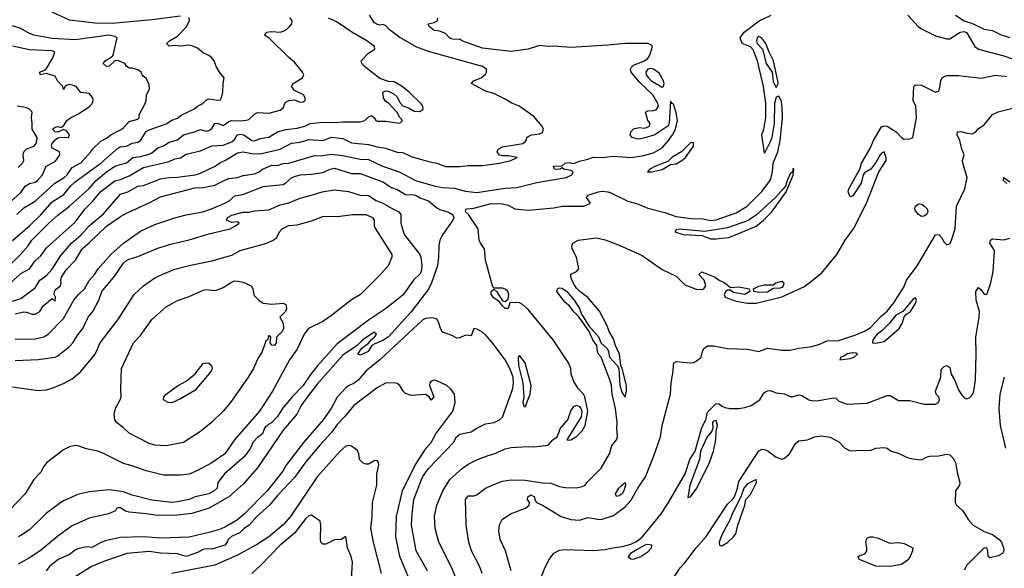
# Model space of a CAD drawing. Header units: metres. Extents: x -46681 to -43747, y -240911 to -237677.
# Tile 892 of 1056: x -44223 to -44050, y -239114 to -239018. Entities that reach past the tile are written whole.
import ezdxf

# ---------------------------------------------------------------- set-up
doc = ezdxf.new("R2010")
doc.units = ezdxf.units.M
doc.layers.add('CONTOUR_INDEX', color=1, linetype='Continuous')
doc.layers.add('CONTOUR_INTER', color=3, linetype='Continuous')

msp = doc.modelspace()

# ---------------------------------------------------------------- linework, layer by layer
at = {"layer": 'CONTOUR_INDEX'}
for points, elevation in [([(-44058.6, -239017), (-44057.08, -239018.02), (-44055.6, -239018.49), (-44053.6, -239019.51), (-44052.1, -239019.69), (-44050.6, -239020.47), (-44049.1, -239020.95)], 125), ([(-44223.33, -239052.02), (-44222.1, -239050.83), (-44220.1, -239049.65), (-44216.63, -239046.52), (-44215.01, -239045.52), (-44214.47, -239045.02), (-44213.6, -239043.75), (-44212.1, -239042.95), (-44210.34, -239041.02), (-44210.06, -239040.52), (-44208.6, -239039.16), (-44207.6, -239038.63), (-44206.84, -239038.02), (-44205.1, -239037.16), (-44204.6, -239036.8), (-44203.6, -239035.7), (-44202.1, -239035.29), (-44201.84, -239035.02), (-44201.85, -239034.52), (-44200.78, -239032.52), (-44200.6, -239032.02), (-44200.59, -239031.02), (-44200.03, -239030.02), (-44200.1, -239029.25), (-44200.6, -239028.08), (-44201.1, -239027.81), (-44201.35, -239027.52), (-44201.51, -239027.02), (-44202.1, -239026.64), (-44203.1, -239026.3), (-44203.6, -239026.34), (-44204.1, -239025.96), (-44204.35, -239025.52), (-44205.6, -239024.98), (-44206.1, -239025.02), (-44207.1, -239025.97), (-44207.6, -239026.04), (-44208.15, -239025.52), (-44207.84, -239025.02), (-44206.6, -239024.27), (-44206.42, -239024.02), (-44205.74, -239021.02), (-44206.1, -239020.77), (-44207.1, -239020.54), (-44213.1, -239021.33), (-44217.1, -239021.13), (-44220.33, -239020.52), (-44221.1, -239020.23), (-44222.6, -239019.36), (-44224.1, -239018.91)], 120), ([(-44223.6, -239069.45), (-44222.1, -239069.1), (-44221.6, -239069.12), (-44220.6, -239069.47), (-44220.1, -239069.48), (-44219.3, -239069.02), (-44218.7, -239068.02), (-44217.1, -239066.72), (-44216.6, -239067.21), (-44216.53, -239066.52), (-44216.77, -239066.02), (-44216.72, -239065.52), (-44216.34, -239065.02), (-44215.63, -239064.52), (-44215.54, -239064.02), (-44215.62, -239063.52), (-44215.45, -239063.02), (-44214.6, -239061.64), (-44213.05, -239060.02), (-44211.83, -239058.02), (-44210.6, -239056.99), (-44207.6, -239054.05), (-44205.1, -239052.34), (-44204.1, -239051.75), (-44200.1, -239049.96), (-44198.1, -239048.92), (-44192.1, -239047.31), (-44190.6, -239047.25), (-44188.6, -239046.87), (-44186.6, -239045.85), (-44186.1, -239045.71), (-44184.6, -239045.49), (-44183.6, -239045.14), (-44181.6, -239044.89), (-44180.81, -239044.52), (-44180.22, -239044.02), (-44178.6, -239043.33), (-44177.6, -239043.38), (-44176.6, -239043.08), (-44175.6, -239043), (-44171.1, -239041.66), (-44170.1, -239041.68), (-44168.1, -239041.4), (-44166.1, -239041.63), (-44163.1, -239042.3), (-44161.6, -239042.36), (-44159.16, -239043.52), (-44156.22, -239044.52), (-44153.38, -239046.02), (-44149.89, -239047.02), (-44148.6, -239047.29), (-44146.6, -239047.38), (-44144.6, -239047.93), (-44142.6, -239048.12), (-44137.6, -239047.4), (-44135.6, -239047.25), (-44132.1, -239046.38), (-44126.95, -239045.52), (-44125.94, -239045.02), (-44125.71, -239044.52), (-44126.1, -239044.31), (-44127.35, -239044.02), (-44127.6, -239043.82), (-44127.97, -239044.02), (-44128.6, -239044.1), (-44128.95, -239044.02), (-44129.13, -239043.52), (-44127.6, -239043.44), (-44127.11, -239043.02), (-44126.6, -239042.89), (-44125.6, -239043.04), (-44124.6, -239042.64), (-44123.1, -239042.32), (-44122.1, -239041.94), (-44120.6, -239042.02), (-44118.6, -239041.79), (-44115.6, -239042.01), (-44113.6, -239041.68), (-44111.6, -239041.17), (-44110.1, -239040.29), (-44108.98, -239039.02), (-44108.26, -239038.02), (-44107.73, -239037.02), (-44107.39, -239035.52), (-44107.6, -239034.16), (-44107.95, -239033.02), (-44108.1, -239032.63), (-44108.35, -239032.52), (-44108.6, -239032.1), (-44108.88, -239036.02), (-44109.1, -239036.52), (-44111.37, -239038.02), (-44112.91, -239038.52), (-44114.1, -239038.76), (-44114.6, -239038.72), (-44115.33, -239038.52), (-44115.69, -239038.02), (-44115.6, -239037.51), (-44115.1, -239036.95), (-44114.1, -239036.75), (-44113.1, -239036.87), (-44112.28, -239036.52), (-44112.2, -239036.02), (-44112.6, -239035.48), (-44113.02, -239034.02), (-44112.6, -239033.79), (-44111.6, -239033.77), (-44111.1, -239033.6), (-44110.7, -239033.02), (-44110.83, -239032.52), (-44111.72, -239031.02), (-44114.1, -239028.73), (-44115.5, -239027.02), (-44115.63, -239026.52), (-44115.4, -239026.02), (-44115.1, -239025.77), (-44113.2, -239025.02), (-44112.6, -239024.61), (-44112.22, -239024.02), (-44111.75, -239022.52), (-44112.1, -239022.17), (-44112.54, -239022.02), (-44113.6, -239021.97), (-44116.6, -239021.97), (-44119.6, -239022.3), (-44126.1, -239022.68), (-44129.1, -239022.47), (-44130.1, -239022.53), (-44131.6, -239022.34), (-44133.6, -239022.98), (-44136.6, -239023.41), (-44141.6, -239022.84), (-44145.25, -239021.52), (-44145.6, -239021.22), (-44146.6, -239021.31), (-44147.1, -239021.18), (-44147.42, -239021.02), (-44148.1, -239020.24), (-44149.1, -239019.86), (-44150.1, -239019.73), (-44150.95, -239019.02), (-44151.16, -239018.52), (-44150.1, -239018.29), (-44149.5, -239018.02), (-44149.45, -239017.52)], 125), ([(-44112.6, -239026.5), (-44112.94, -239027.02), (-44112.88, -239027.52), (-44112.5, -239028.02), (-44111.94, -239028.52), (-44110.1, -239029.67), (-44109.87, -239029.52), (-44109.72, -239029.02), (-44109.83, -239028.52), (-44110.6, -239027.23), (-44111.6, -239026.5), (-44112.1, -239026.36), (-44112.6, -239026.5)], 125), ([(-44105.1, -239039.45), (-44106.6, -239040.97), (-44108.41, -239042.02), (-44109.1, -239042.73), (-44111.24, -239043.52), (-44112.24, -239044.02), (-44112.66, -239044.52), (-44111.9, -239044.52), (-44110.1, -239044.12), (-44108.6, -239043.21), (-44107.6, -239043.1), (-44106.6, -239042.52), (-44105.99, -239042.02), (-44104.58, -239040.02), (-44104.6, -239039.36), (-44105.1, -239039.45)], 125), ([(-44151.28, -239114.52), (-44153.25, -239111.02), (-44154.06, -239106.52), (-44153.96, -239104.52), (-44153.63, -239102.02), (-44152.33, -239098.52), (-44152.1, -239098), (-44151.1, -239096.6), (-44146.7, -239092.02), (-44146.15, -239091.02), (-44145.6, -239090.56), (-44143.6, -239090.15), (-44142.6, -239089.49), (-44141.1, -239088.75), (-44139.54, -239088.52), (-44138.6, -239088.03), (-44138.1, -239087.57), (-44136.29, -239082.52), (-44136.16, -239081.52), (-44136.23, -239080.52), (-44136.81, -239079.02), (-44137.63, -239077.52), (-44139.85, -239074.52), (-44141.1, -239073.11), (-44141.6, -239072.66), (-44142.6, -239072.15), (-44143.1, -239072.03), (-44143.6, -239073.32), (-44144.6, -239073.18), (-44145.6, -239073.64), (-44146.1, -239073.72), (-44147.1, -239073.16), (-44148.6, -239072.66), (-44148.97, -239072.02), (-44149.26, -239071.02), (-44149.6, -239070.39), (-44150.1, -239070.17), (-44150.6, -239070.15), (-44151.6, -239070.25), (-44152.1, -239070.49), (-44159.6, -239077.51), (-44162.09, -239079.52), (-44163.34, -239081.02), (-44164.1, -239081.62), (-44165.1, -239082.06), (-44165.6, -239082.42), (-44167.1, -239084.08), (-44168.17, -239086.02), (-44169.58, -239088.02), (-44173.01, -239092.02), (-44176.05, -239096.02), (-44176.63, -239097.02), (-44179.39, -239100.52), (-44183.34, -239104.52), (-44184.6, -239105.57), (-44186.6, -239106.73), (-44187.6, -239107.21), (-44189.6, -239107.83), (-44193.1, -239108.61), (-44198.1, -239108.79), (-44201.1, -239108.54), (-44205.1, -239108.7), (-44207.6, -239109.19), (-44208.6, -239109.56), (-44210.1, -239110.46), (-44211.1, -239110.34), (-44212.6, -239110.66), (-44213.1, -239110.88), (-44214.1, -239111.66), (-44216.04, -239112.52), (-44217.6, -239113.76), (-44218.17, -239114.52)], 125), ([(-44135.1, -239076.73), (-44135.32, -239077.02), (-44135.27, -239078.52), (-44134.53, -239081.52), (-44134.38, -239084.02), (-44134.55, -239085.02), (-44134.44, -239085.52), (-44134.1, -239085.76), (-44133.25, -239083.52), (-44133.09, -239082.02), (-44134.1, -239078.06), (-44135.1, -239076.73)], 125), ([(-44190.17, -239078.02), (-44189.6, -239078.09), (-44189.14, -239078.52), (-44189.07, -239079.02), (-44189.23, -239079.52), (-44192.1, -239082.88), (-44194.6, -239084.38), (-44196.1, -239085.05), (-44196.75, -239085.02), (-44197.59, -239084.52), (-44197.5, -239084.02), (-44197.14, -239083.52), (-44195.1, -239082.05), (-44193.6, -239081.26), (-44192.1, -239080), (-44190.6, -239078.17), (-44190.17, -239078.02)], 130), ([(-44049.75, -239093.02), (-44050.73, -239089.02), (-44050.92, -239086.02), (-44050.79, -239083.52), (-44050, -239080.52)], 130), ([(-44108.1, -239115.76), (-44106.92, -239114.02), (-44106.1, -239113.11), (-44104.1, -239110.47), (-44102.33, -239108.52), (-44098.6, -239102.84), (-44097.72, -239102.02), (-44097.38, -239101.52), (-44096.85, -239100.02), (-44096.6, -239098.85), (-44093.1, -239093.46), (-44092.6, -239093.19), (-44092.1, -239093.23), (-44091.49, -239093.52), (-44090.1, -239094.6), (-44089.1, -239094.92), (-44088.6, -239094.79), (-44087.73, -239094.02), (-44086.6, -239092.13), (-44086.1, -239091.73), (-44084.6, -239091.53), (-44083.36, -239091.02)], 130), ([(-44083.36, -239091.02), (-44082.1, -239090.83), (-44080.6, -239091.09), (-44079.1, -239091.88), (-44078.1, -239092.95), (-44077.1, -239093.46), (-44075.1, -239093.33), (-44073.6, -239093.41), (-44072.6, -239092.99), (-44071.1, -239092.87), (-44070.6, -239093.01), (-44069.9, -239093.52), (-44068.6, -239093.87), (-44067.1, -239094.64), (-44066.1, -239094.9), (-44064.6, -239095.03), (-44063.6, -239094.51), (-44063.1, -239094.42), (-44061.6, -239094.33), (-44060.1, -239094.06), (-44059.6, -239094.18), (-44059.1, -239094.68), (-44058.63, -239095.52), (-44058.28, -239097.52), (-44057.85, -239099.02), (-44057.89, -239099.52), (-44058.62, -239100.52), (-44058.64, -239102.52), (-44058.41, -239103.02), (-44057.32, -239104.02), (-44056.38, -239105.52), (-44055.49, -239106.52), (-44053.6, -239107.64), (-44052.1, -239108.18), (-44050.95, -239109.02), (-44050.52, -239109.52), (-44050.17, -239110.52), (-44050.14, -239111.02), (-44050.36, -239111.52), (-44051.1, -239111.9), (-44052.6, -239112.26), (-44052.9, -239112.02), (-44052.95, -239111.02), (-44053.1, -239110.58), (-44053.6, -239110.47), (-44056.6, -239113.56), (-44057.1, -239114.42)], 130), ([(-44093.6, -239098.49), (-44095.1, -239099.28), (-44095.76, -239100.02), (-44096.27, -239101.52), (-44097.82, -239104.52), (-44098.13, -239105.52), (-44099.6, -239108.19), (-44100.1, -239109.52), (-44099.99, -239110.02), (-44099.6, -239110.12), (-44098.6, -239109.54), (-44097.6, -239108.64), (-44097.15, -239108.02), (-44096.82, -239106.52), (-44095.58, -239103.02), (-44095.39, -239102.02), (-44094.6, -239101.11), (-44094.1, -239100.19), (-44093.53, -239099.02), (-44093.6, -239098.49)], 130)]:
    msp.add_lwpolyline(points, dxfattribs=dict(at, elevation=elevation))
at = {"layer": 'CONTOUR_INTER'}
for points, elevation in [([(-44224.1, -239067.22), (-44222.6, -239066.74), (-44220.1, -239064.86), (-44219.3, -239063.52), (-44218.1, -239062.69), (-44217.1, -239061.62), (-44215.6, -239059.21), (-44213.75, -239057.02), (-44212.1, -239055.64), (-44210.6, -239054.02), (-44208.1, -239051.91), (-44205.1, -239048.44), (-44203.82, -239048.02), (-44202.1, -239047.04), (-44201.1, -239046.9), (-44198.1, -239045.74), (-44196.6, -239045.52), (-44195.1, -239045.47), (-44192.03, -239045.02), (-44191.1, -239044.75), (-44188.49, -239043.52), (-44187.6, -239042.86), (-44186.6, -239042.44), (-44184.6, -239041.18), (-44183.6, -239041.02), (-44182.1, -239041.29), (-44180.6, -239041.36), (-44177.1, -239040.52), (-44175.1, -239039.48), (-44173.6, -239039.31), (-44172.1, -239038.85), (-44169.6, -239039.03), (-44168.1, -239038.43), (-44166.1, -239038.67), (-44164.6, -239039.41), (-44161.6, -239039.72), (-44160.1, -239040.12), (-44158.6, -239040.35), (-44156.6, -239041.07), (-44155.6, -239041.13), (-44154.1, -239041.83), (-44151.1, -239042.72), (-44149.6, -239043.01), (-44148.1, -239043.58), (-44145.6, -239043.61), (-44144.1, -239043.41), (-44141.6, -239043.39), (-44138.61, -239043.02), (-44136.64, -239042.52), (-44135.53, -239042.02), (-44137.1, -239041.69), (-44138.1, -239041.73), (-44138.6, -239041.59), (-44139.01, -239041.02), (-44138.83, -239040.52), (-44138.1, -239040.11), (-44134.55, -239039.52), (-44134.1, -239039.27), (-44133.92, -239039.02), (-44133.84, -239038.52), (-44133.6, -239038.31), (-44132.99, -239038.02), (-44131.6, -239037.83), (-44131.1, -239037.6), (-44130.93, -239037.02), (-44131.16, -239036.52), (-44132.6, -239034.83), (-44135.18, -239033.02), (-44136.6, -239032.4), (-44137.6, -239031.76), (-44139.6, -239030.76), (-44141.1, -239030.38), (-44143.53, -239029.02), (-44143.17, -239028.52), (-44141.86, -239028.02), (-44141.1, -239027.37), (-44140.88, -239027.02), (-44140.89, -239026.52), (-44141.63, -239026.02), (-44151.1, -239023.41), (-44153.1, -239022.65), (-44156.1, -239020.94), (-44157.97, -239019.52), (-44158.6, -239018.86), (-44159.1, -239018.64), (-44159.6, -239018.76), (-44160.1, -239018.65), (-44160.6, -239018.29), (-44161.45, -239017.02)], 124), ([(-44194.6, -239017.18), (-44199.6, -239017.85), (-44206.6, -239018.47), (-44209.6, -239018.41), (-44214.1, -239017.91), (-44217.1, -239016.48)], 121), ([(-44146, -239116.52), (-44146.98, -239114.02), (-44149.29, -239109.52), (-44149.92, -239107.02), (-44150.01, -239105.02), (-44149.59, -239103.02), (-44148.59, -239100.52), (-44147.33, -239098.52), (-44145.14, -239096.52), (-44144.1, -239095.83), (-44142.6, -239095.04), (-44140.6, -239094.29), (-44139.53, -239094.02), (-44137.6, -239093.14), (-44136.6, -239092.92), (-44133.6, -239092.71), (-44132.6, -239092.78), (-44130.1, -239092.49), (-44129.29, -239091.52), (-44128.51, -239091.02), (-44127.9, -239089.52), (-44126.63, -239088.02), (-44126.1, -239086.47), (-44125.6, -239085.72), (-44125.1, -239085.44), (-44124.6, -239085.69), (-44124.34, -239086.02), (-44124.19, -239086.52), (-44124.27, -239087.52), (-44126.81, -239091.52), (-44126.6, -239091.62), (-44126.1, -239091.56), (-44125.1, -239090.96), (-44124.1, -239089.95), (-44123.59, -239089.02), (-44123.1, -239086.52), (-44123.67, -239084.02), (-44123.89, -239083.52), (-44124.84, -239082.52), (-44125.6, -239081.29), (-44126.07, -239080.02), (-44126.1, -239079.02), (-44126.5, -239078.02), (-44129.19, -239074.02), (-44133.6, -239068.7), (-44134.6, -239067.79), (-44135.1, -239067.52), (-44135.6, -239067.44), (-44136.81, -239067.52), (-44137.1, -239068.5), (-44137.6, -239068.51), (-44138.1, -239068.04), (-44138.6, -239067.31), (-44139.6, -239066.65), (-44140.1, -239066.02), (-44140.07, -239065.52), (-44139.6, -239065.11), (-44139.1, -239065.58), (-44138.1, -239067.13), (-44137.6, -239067.27), (-44137.1, -239066.88), (-44136.99, -239066.02), (-44137.16, -239065.52), (-44137.6, -239065.12), (-44138.1, -239064.91), (-44139.6, -239064.96), (-44139.88, -239064.52), (-44141.1, -239060), (-44141.24, -239058.02), (-44141.97, -239057.02), (-44142.18, -239056.52), (-44142.38, -239054.52), (-44144.08, -239052.02), (-44144.59, -239051.52), (-44144.45, -239051.02), (-44143.1, -239050.89), (-44140.1, -239050.05), (-44138.1, -239050.12), (-44137.1, -239050.39), (-44135.91, -239051.02), (-44133.6, -239051.25), (-44129.1, -239050.81), (-44127.6, -239050.54), (-44123.82, -239050.52), (-44122.68, -239050.02), (-44123.37, -239049.02), (-44123.1, -239048.62), (-44121.25, -239048.02), (-44120.6, -239047.93), (-44119.6, -239048.01), (-44119.1, -239048.19), (-44116.1, -239049.66), (-44114.6, -239050.06), (-44112.6, -239050.87), (-44109.6, -239051.67), (-44107.6, -239052.38), (-44104.6, -239052.78), (-44103.1, -239052.71), (-44101.6, -239053.07), (-44100.6, -239052.93), (-44097.1, -239051.73), (-44095.15, -239050.52), (-44092.6, -239047.94), (-44091.14, -239046.02), (-44090.95, -239045.52), (-44090.72, -239044.52), (-44090.61, -239043.02), (-44089.78, -239041.02), (-44089.39, -239039.02), (-44088.96, -239035.02), (-44089.02, -239033.02), (-44089.17, -239032.02), (-44089.6, -239031.26), (-44090.1, -239031.4), (-44090.39, -239032.52), (-44090.42, -239036.02), (-44090.85, -239038.52), (-44091.1, -239039.25), (-44092.1, -239041.25), (-44092.61, -239038.02), (-44092.22, -239037.02), (-44091.89, -239035.02), (-44091.86, -239032.52), (-44092.32, -239029.52), (-44093.33, -239025.02), (-44094.1, -239023.08), (-44094.6, -239022.58), (-44096.05, -239022.02), (-44096.42, -239021.02), (-44095.68, -239020.02), (-44093.08, -239018.02), (-44090.96, -239017.02)], 126), ([(-44066.98, -239017.02), (-44065.14, -239019.02), (-44064.6, -239019.44), (-44062.1, -239020.68), (-44060.1, -239021.18), (-44059.6, -239021.17), (-44057.77, -239020.02), (-44057.1, -239019.9), (-44056.6, -239020.15), (-44055.24, -239022.52), (-44054.6, -239023), (-44050.1, -239024.18), (-44047.1, -239025.24)], 126), ([(-44224.6, -239064.17), (-44222.6, -239062.37), (-44221.1, -239061.52), (-44220.1, -239060.14), (-44219.1, -239059.24), (-44218.1, -239057.83), (-44213.1, -239053.34), (-44211.32, -239051.02), (-44210.1, -239049.79), (-44208.6, -239047.95), (-44206.1, -239046.12), (-44205.1, -239045.87), (-44203.6, -239045.19), (-44201.1, -239043.76), (-44196.6, -239042.7), (-44195.6, -239042.25), (-44194.6, -239042.06), (-44193.6, -239041.39), (-44191.1, -239040.86), (-44189.1, -239039.97), (-44187.1, -239039.84), (-44185.6, -239039.26), (-44185.1, -239038.86), (-44184.62, -239038.02), (-44184.1, -239037.88), (-44183.48, -239038.02), (-44182.1, -239039.02), (-44181.6, -239039.05), (-44180.6, -239038.69), (-44179.1, -239038.42), (-44177.6, -239037.49), (-44176.1, -239037.07), (-44174.1, -239036.88), (-44172.79, -239036.52), (-44171.82, -239036.02), (-44169.6, -239035.79), (-44167.6, -239035.88), (-44166.1, -239035.73), (-44163.1, -239035.77), (-44162.23, -239035.52), (-44161.6, -239034.86), (-44161.1, -239034.62), (-44160.6, -239035.02), (-44160.33, -239035.52), (-44160.1, -239035.61), (-44158.6, -239035.61), (-44156.1, -239035.99), (-44155.62, -239035.52), (-44156.1, -239035), (-44156.6, -239034.1), (-44158.07, -239032.52), (-44158.6, -239032.14), (-44158.98, -239031.52), (-44159.09, -239030.52), (-44158.6, -239030.31), (-44158.1, -239030.34), (-44157.1, -239030.91), (-44156.6, -239031.38), (-44156.1, -239032.34), (-44155.6, -239032.91), (-44154.6, -239033.26), (-44153.6, -239033.88), (-44152.6, -239033.94), (-44151.99, -239033.52), (-44152.07, -239033.02), (-44152.44, -239032.52), (-44154.45, -239030.52), (-44155.68, -239029.52), (-44157.1, -239028.72), (-44158.1, -239028.64), (-44159.6, -239028.12), (-44162.34, -239026.02), (-44162.8, -239025.52), (-44162.88, -239025.02), (-44161.6, -239023.7), (-44160.48, -239023.02), (-44160.58, -239022.52), (-44161.88, -239021.52), (-44164.54, -239020.02), (-44167.1, -239018.27), (-44168.6, -239017.53)], 123), ([(-44224.22, -239060.52), (-44222.67, -239059.02), (-44221.35, -239057.52), (-44220.69, -239056.52), (-44217.7, -239053.52), (-44216.1, -239052.1), (-44214.1, -239050.56), (-44210.69, -239047.52), (-44209.42, -239046.02), (-44207.57, -239044.52), (-44206.1, -239043.51), (-44204.1, -239042.92), (-44202.94, -239042.02), (-44201.6, -239041.84), (-44200.1, -239041.42), (-44199.6, -239041.18), (-44198.6, -239040.3), (-44197.6, -239039.97), (-44196.6, -239039.31), (-44195.1, -239038.9), (-44194.1, -239038.05), (-44192.15, -239037.52), (-44191.1, -239037.07), (-44190.1, -239037.4), (-44189.6, -239037.27), (-44189.1, -239036.94), (-44188.6, -239036.01), (-44188.1, -239035.95), (-44187.1, -239036.36), (-44186.1, -239035.68), (-44185.6, -239035.5), (-44184.1, -239035.56), (-44183.1, -239035.47), (-44182.6, -239035.31), (-44181.6, -239034.37), (-44181.1, -239034.08), (-44179.1, -239034.23), (-44177.1, -239033.68), (-44176.6, -239033.3), (-44176.31, -239032.52), (-44176.1, -239032.27), (-44175.6, -239031.97), (-44174.6, -239031.9), (-44173.6, -239032.29), (-44173.1, -239032.23), (-44172.74, -239032.02), (-44172.75, -239031.52), (-44173.03, -239031.02), (-44174.6, -239030.23), (-44175.11, -239029.52), (-44174.82, -239029.02), (-44173.19, -239028.02), (-44172.96, -239027.52), (-44173.18, -239027.02), (-44174.6, -239025.26), (-44175.6, -239024.46), (-44179.1, -239021), (-44179.86, -239020.52), (-44179.46, -239020.02), (-44179.1, -239019.94), (-44178.6, -239019.87), (-44177.1, -239020.02), (-44176.6, -239019.84), (-44175.99, -239019.52), (-44175.45, -239019.02), (-44175.09, -239018.52), (-44175.01, -239018.02), (-44175.35, -239017.52)], 122), ([(-44224.1, -239056.55), (-44221.1, -239053.98), (-44219.1, -239052.07), (-44217.1, -239049.78), (-44215.06, -239048.52), (-44213.88, -239047.02), (-44213.1, -239046.25), (-44208.55, -239043.02), (-44205.6, -239040.36), (-44205.1, -239040.13), (-44204.1, -239040.01), (-44203.1, -239039.49), (-44202.1, -239039.31), (-44201.59, -239039.02), (-44200.6, -239037.43), (-44200.1, -239037.15), (-44197.1, -239036.11), (-44196.1, -239035.45), (-44195.1, -239035.09), (-44194.38, -239034.52), (-44192.27, -239033.52), (-44191.64, -239033.02), (-44190.67, -239032.52), (-44190.1, -239031.95), (-44189.6, -239031.73), (-44188.1, -239031.92), (-44187.6, -239031.86), (-44187.4, -239031.52), (-44187.16, -239030.52), (-44187.13, -239029.02), (-44186.93, -239028.02), (-44187.78, -239027.02), (-44188.34, -239026.02), (-44188.71, -239025.02), (-44189.11, -239024.52), (-44189.6, -239024.08), (-44190.6, -239023.66), (-44191.6, -239022.83), (-44192.6, -239022.39), (-44193.1, -239022.31), (-44194.6, -239022.46), (-44195.6, -239022.32), (-44196.6, -239022.48), (-44197.04, -239022.02), (-44196.55, -239021.52), (-44195.1, -239020.73), (-44193.6, -239019.12), (-44193.02, -239018.02), (-44193.08, -239017.52)], 121), ([(-44093.1, -239020.77), (-44093.39, -239021.02), (-44093.52, -239021.52), (-44093.41, -239022.02), (-44092.5, -239023.02), (-44091.81, -239025.52), (-44090.76, -239027.02), (-44090.6, -239028.64), (-44090.1, -239029.71), (-44089.75, -239029.02), (-44089.79, -239028.52), (-44090.55, -239025.02), (-44091.3, -239023.52), (-44091.87, -239022.02), (-44092.6, -239021.06), (-44093.1, -239020.77)], 126), ([(-44225.1, -239050.36), (-44222.6, -239048.15), (-44221.84, -239047.02), (-44221.1, -239046.57), (-44220.1, -239046.35), (-44219.67, -239046.02), (-44218.81, -239045.02), (-44218.19, -239043.52), (-44216.6, -239042.72), (-44216.04, -239042.02), (-44215.79, -239041.52), (-44215.85, -239041.02), (-44217.1, -239040.35), (-44217.25, -239040.02), (-44217.13, -239039.52), (-44216.6, -239038.88), (-44216.1, -239038.57), (-44215.6, -239038.43), (-44214.25, -239038.52), (-44214.1, -239038.02), (-44214.6, -239037.35), (-44215.1, -239037.1), (-44216.1, -239037.56), (-44216.6, -239037.48), (-44217.06, -239037.02), (-44216.6, -239036.69), (-44216.1, -239036.58), (-44215.6, -239036.72), (-44215.1, -239036.52), (-44214.52, -239035.52), (-44213.92, -239035.02), (-44212.6, -239034.38), (-44210.6, -239033.13), (-44210.1, -239032.52), (-44209.94, -239032.02), (-44209.98, -239031.52), (-44210.6, -239030.77), (-44212.1, -239030.61), (-44212.91, -239029.52), (-44213.6, -239029.28), (-44214.1, -239029.22), (-44214.6, -239029.38), (-44214.85, -239029.52), (-44215.1, -239030.06), (-44215.27, -239029.52), (-44216.19, -239028.52), (-44216.6, -239027.75), (-44218.1, -239027.24), (-44219.15, -239027.52), (-44219.33, -239027.02), (-44218.6, -239026.76), (-44218.1, -239026.36), (-44217.01, -239024.52), (-44216.66, -239023.52), (-44217.1, -239023.27), (-44221.1, -239023.08), (-44224.1, -239022.46)], 119), ([(-44141.66, -239115.02), (-44142.1, -239113.84), (-44143.52, -239111.02), (-44144.03, -239109.52), (-44144.47, -239106.52), (-44144.58, -239102.02), (-44144.1, -239101.39), (-44143.1, -239101.36), (-44142.6, -239101.17), (-44141.1, -239100.05), (-44139.6, -239099.36), (-44138.1, -239098.79), (-44136.6, -239098.54), (-44134.1, -239098.64), (-44131.1, -239099.09), (-44129.6, -239099.13), (-44128.1, -239099.74), (-44127.1, -239099.91), (-44125.1, -239099.97), (-44124.1, -239099.74), (-44123.61, -239099.52), (-44123.31, -239099.02), (-44120.81, -239096.52), (-44119.32, -239094.02), (-44118.9, -239092.52), (-44118.08, -239091.52), (-44117.93, -239091.02), (-44118.04, -239089.52), (-44117.96, -239088.52), (-44118.25, -239086.02), (-44118.88, -239083.52), (-44118.99, -239082.02), (-44119.26, -239081.02), (-44120.8, -239077.02), (-44121.23, -239076.52), (-44121.43, -239076.02), (-44121.54, -239075.02), (-44122.26, -239074.02), (-44122.86, -239072.52), (-44124.63, -239070.02), (-44125.6, -239069.11), (-44126.34, -239068.02), (-44127.1, -239067.43), (-44128.58, -239065.52), (-44128.43, -239065.02), (-44128.1, -239064.9), (-44127.6, -239064.95), (-44126.82, -239065.52), (-44125.51, -239067.02), (-44124.57, -239068.52), (-44124.21, -239069.52), (-44122.96, -239071.52), (-44121.2, -239073.52), (-44120.82, -239074.52), (-44119.74, -239075.52), (-44119.5, -239076.02), (-44119.31, -239077.02), (-44117.97, -239078.52), (-44117.71, -239079.02), (-44117.48, -239082.02), (-44117.1, -239083.28), (-44116.6, -239084.06), (-44116.34, -239083.02), (-44116.36, -239082.02), (-44117.1, -239079.04), (-44117.34, -239078.52), (-44117.59, -239076.52), (-44118.28, -239075.02), (-44118.6, -239073.82), (-44119.4, -239072.52), (-44119.73, -239071.52), (-44121.1, -239068.94), (-44123.1, -239066.56), (-44124.53, -239065.52), (-44125.1, -239064.91), (-44125.7, -239064.02), (-44126.13, -239063.02), (-44126.1, -239062.48), (-44125.09, -239062.02), (-44124.73, -239061.52), (-44125.13, -239059.52), (-44125.86, -239058.02), (-44125.94, -239057.52), (-44125.75, -239057.02), (-44124.84, -239056.52), (-44121.6, -239056.11), (-44120.1, -239056.47), (-44117.6, -239057.37), (-44113.6, -239059.22), (-44110.1, -239061.63), (-44107.6, -239062.81), (-44106.1, -239064.34), (-44104.1, -239065.09), (-44103.1, -239065.14), (-44102.78, -239065.02), (-44102.43, -239064.52), (-44102.73, -239063.52), (-44103.62, -239062.52), (-44103.1, -239062.08), (-44100.8, -239063.02), (-44100.1, -239063.51), (-44099.1, -239063.97), (-44098.1, -239064.81), (-44096.6, -239064.68), (-44094.8, -239065.02), (-44094.68, -239065.52), (-44095.6, -239066.02), (-44097.6, -239065.68), (-44098.1, -239065.27), (-44098.6, -239065.28), (-44098.9, -239065.52), (-44099.21, -239066.02), (-44099.01, -239066.52), (-44097.1, -239067.24), (-44095.1, -239067.55), (-44093.6, -239067.54), (-44089.1, -239066.47), (-44085.1, -239064.63), (-44082.1, -239062.27), (-44079.44, -239059.02), (-44077.95, -239056.52), (-44076.52, -239054.52), (-44074.2, -239050.02), (-44072.04, -239044.52), (-44070.8, -239042.52), (-44070.77, -239042.02), (-44071.1, -239041.02), (-44071.6, -239041.24), (-44071.85, -239041.52), (-44072.6, -239042.86), (-44073.46, -239044.02), (-44074.6, -239044.68), (-44074.79, -239045.02), (-44075.16, -239046.52), (-44076.6, -239048.72), (-44077.1, -239048.88), (-44077.42, -239048.02), (-44077.31, -239047.52), (-44075.39, -239044.02), (-44075.08, -239043.02), (-44073.6, -239040.45), (-44073.02, -239039.02), (-44071.6, -239036.61), (-44071.1, -239036.42), (-44070.6, -239036.53), (-44069, -239037.52), (-44068.1, -239038.49), (-44067.6, -239038.77), (-44066.6, -239038.74), (-44066.1, -239038.49), (-44065.45, -239035.02), (-44065.57, -239033.02), (-44066.02, -239032.02), (-44065.94, -239029.52), (-44065.6, -239029.27), (-44064.6, -239029.32), (-44062.1, -239030.55), (-44061.6, -239030.35), (-44061.42, -239030.02), (-44061.2, -239028.52), (-44060.97, -239028.02), (-44060.6, -239027.76), (-44060.1, -239027.64), (-44058.1, -239027.62), (-44054.1, -239028.09), (-44051.6, -239027.56), (-44049.6, -239027.76)], 127), ([(-44223.1, -239043.76), (-44222.3, -239043.02), (-44222.07, -239042.52), (-44222.19, -239041.52), (-44222.08, -239041.02), (-44221.6, -239040.49), (-44220.25, -239040.02), (-44219.9, -239039.52), (-44219.78, -239039.02), (-44219.74, -239038.52), (-44220.64, -239037.02), (-44220.6, -239036.02), (-44220.72, -239035.02), (-44220.6, -239034.02), (-44221.1, -239033.51), (-44221.6, -239033.31), (-44222.1, -239033.14), (-44223.25, -239033.02)], 118), ([(-44136.6, -239114.52), (-44137.59, -239111.02), (-44138.5, -239109.02), (-44138.76, -239107.52), (-44138.6, -239106.46), (-44138.16, -239105.52), (-44136.68, -239104.52), (-44134.04, -239103.52), (-44133.43, -239103.02), (-44133.35, -239102.52), (-44133.7, -239102.02), (-44133.65, -239101.52), (-44133.1, -239101.21), (-44132.51, -239101.52), (-44132.45, -239102.02), (-44132.15, -239102.52), (-44131.1, -239103.03), (-44127.82, -239105.02), (-44126.1, -239105.55), (-44124.6, -239105.66), (-44123.1, -239105.19), (-44121.1, -239105.54), (-44120.6, -239105.46), (-44118.6, -239104.81), (-44116.6, -239103.31), (-44115.6, -239102.18), (-44114.37, -239100.02), (-44113, -239098.02), (-44111.6, -239094.5), (-44110.38, -239091.02), (-44110.1, -239089.02), (-44108.64, -239083.52), (-44108.52, -239081.52), (-44108.13, -239079.52), (-44108.1, -239078.36), (-44108.02, -239078.02), (-44107.6, -239077.79), (-44105.1, -239078.02), (-44104.6, -239077.96), (-44104.1, -239077.72), (-44103.24, -239077.02), (-44103.02, -239076.02), (-44102.76, -239075.52), (-44102.1, -239075.06), (-44101.1, -239075.04), (-44098.6, -239075.54), (-44095.1, -239075.65), (-44093.1, -239076.04), (-44091.6, -239075.47), (-44089.1, -239075.82), (-44087.6, -239075.8), (-44086.1, -239075.45), (-44084.1, -239075.23), (-44082.6, -239074.82), (-44081.1, -239074.2), (-44079.1, -239074.12), (-44076.1, -239073.12), (-44074.6, -239072.5), (-44073.6, -239071.89), (-44071.6, -239069.79), (-44070.6, -239068.98), (-44069.4, -239067.52), (-44067.6, -239064.64), (-44067.23, -239063.52), (-44065.33, -239061.02), (-44062.1, -239055.55), (-44061.52, -239055.52), (-44061.05, -239056.02), (-44060.6, -239056.88), (-44060.1, -239057.34), (-44059.6, -239057.18), (-44059.29, -239056.52), (-44058.69, -239054.52), (-44058.43, -239050.52), (-44056.95, -239047.52), (-44056.58, -239045.52), (-44057.33, -239043.02), (-44057.39, -239042.52), (-44057.09, -239041.52), (-44057.48, -239040.52), (-44057.84, -239039.02), (-44058.33, -239038.02), (-44058.28, -239037.52), (-44057.6, -239037.45), (-44056.6, -239037.75), (-44055.6, -239037.82), (-44055.1, -239037.55), (-44054.6, -239036.91), (-44053.6, -239036.28), (-44052.1, -239034.44), (-44051.1, -239033.96), (-44048.1, -239033.24)], 128), ([(-44223.6, -239073.88), (-44220.1, -239073.82), (-44218.6, -239073.47), (-44217.8, -239073.02), (-44215.1, -239070.26), (-44213.32, -239067.02), (-44212.51, -239066.02), (-44211.47, -239065.02), (-44210.6, -239063.56), (-44209.66, -239062.52), (-44209.03, -239061.52), (-44206.83, -239059.02), (-44204.6, -239057.01), (-44201.6, -239054.91), (-44199.1, -239053.73), (-44195.6, -239052.6), (-44193.6, -239052.07), (-44190.66, -239051.52), (-44189.18, -239051.02), (-44186.82, -239050.02), (-44185.95, -239049.52), (-44185.1, -239048.74), (-44183.67, -239048.52), (-44180.1, -239047.1), (-44176.6, -239046.74), (-44176.1, -239046.46), (-44175.1, -239045.57), (-44174.6, -239045.31), (-44173.6, -239045.07), (-44171.6, -239044.95), (-44169.6, -239044.61), (-44168.33, -239044.02)], 126), ([(-44168.33, -239044.02), (-44167.6, -239043.89), (-44164.6, -239044.8), (-44163.1, -239044.82), (-44159.1, -239046.25), (-44157.6, -239047.24), (-44156.6, -239047.6), (-44155.1, -239048.51), (-44153.6, -239048.54), (-44153.1, -239048.74), (-44152.6, -239049.07), (-44151.1, -239049.62), (-44149.6, -239050.84), (-44149.1, -239051.11), (-44147.6, -239051.59), (-44146.87, -239052.02), (-44146.66, -239052.52), (-44146.79, -239053.02), (-44148.6, -239055.56), (-44149.1, -239056.52), (-44149.29, -239057.52), (-44149.3, -239059.52), (-44149.5, -239061.02), (-44150.53, -239064.02), (-44151.1, -239065.13), (-44154.1, -239069.07), (-44158.1, -239073.5), (-44159.1, -239074.13), (-44160.6, -239074.73), (-44161, -239075.02), (-44161.69, -239076.02), (-44163.1, -239076.66), (-44163.49, -239076.52), (-44162.85, -239075.52), (-44161.6, -239074.61), (-44161.1, -239073.91), (-44160.56, -239073.52), (-44160.23, -239073.02), (-44160.6, -239072.68), (-44162.58, -239074.02), (-44163.6, -239074.97), (-44166.1, -239076.7), (-44170.6, -239081.75), (-44172.75, -239084.52), (-44173.42, -239085.52), (-44174.17, -239087.02), (-44176.6, -239089.84), (-44181.1, -239096.43), (-44183.6, -239099.31), (-44186.1, -239101.57), (-44189.58, -239103.52), (-44192.6, -239104.48), (-44195.1, -239104.76), (-44198.6, -239104.82), (-44200.6, -239104.51), (-44203.6, -239104.25), (-44204.34, -239104.02), (-44205.1, -239103.46), (-44205.6, -239103.46), (-44205.79, -239103.52), (-44206, -239104.02), (-44207.26, -239104.52), (-44210.6, -239105.27), (-44213.6, -239106.63), (-44216.1, -239108.45), (-44219.2, -239111.02), (-44221.1, -239112.27), (-44223.1, -239113.34)], 126), ([(-44087.1, -239043.89), (-44087.21, -239044.52), (-44087.6, -239044.87), (-44088.1, -239045.87), (-44088.43, -239047.02), (-44088.87, -239047.52), (-44090.19, -239049.02), (-44093.6, -239052.1), (-44095.1, -239053.09), (-44098.6, -239054.34), (-44102.6, -239054.98), (-44107.1, -239054.56), (-44107.6, -239054.67), (-44107.85, -239055.02), (-44106.41, -239055.52), (-44103.1, -239055.71), (-44101.6, -239056.25), (-44100.6, -239056.3), (-44098.43, -239056.02), (-44096.6, -239055.36), (-44093.6, -239054.05), (-44092.3, -239053.02), (-44090.82, -239051.52), (-44088.3, -239048.02), (-44087.1, -239045.1), (-44086.98, -239044.02), (-44087.1, -239043.89)], 126), ([(-44049.6, -239046.55), (-44050.19, -239046.02), (-44050.1, -239045.52), (-44049.1, -239046.25)], 129), ([(-44223.6, -239077.61), (-44219.6, -239077.44), (-44216.6, -239077.01), (-44216.1, -239076.81), (-44214.1, -239075.18), (-44213.48, -239074.52), (-44212.6, -239073.1), (-44211.72, -239072.02), (-44210.78, -239070.02), (-44209.96, -239069.02), (-44208.93, -239067.02), (-44208.4, -239065.52), (-44206.1, -239062.75), (-44204.62, -239060.52), (-44204.1, -239060.08), (-44203.6, -239059.82), (-44202.1, -239059.4), (-44198.6, -239057.93), (-44196.1, -239057.13), (-44193.1, -239056.45), (-44189.6, -239055.38), (-44185.9, -239054.52), (-44184.96, -239054.02), (-44184.33, -239053.52), (-44184.6, -239053.3), (-44185.6, -239053.41), (-44186.54, -239053.02), (-44186.37, -239052.52), (-44185.6, -239052.11), (-44183.6, -239051.57), (-44182.6, -239051.59), (-44181.6, -239051.37), (-44179.1, -239051.2), (-44177.1, -239050.31), (-44175.6, -239049.93), (-44173.6, -239049.11), (-44171.6, -239048.63), (-44169.74, -239048.02)], 127), ([(-44169.74, -239048.02), (-44167.6, -239047.68), (-44165.1, -239047.96), (-44163.1, -239048.59), (-44161.6, -239048.66), (-44160.24, -239049.52), (-44159.1, -239050.01), (-44157.6, -239050.92), (-44156.31, -239051.52), (-44155.96, -239052.02), (-44155.91, -239053.52), (-44155.35, -239055.52), (-44152.63, -239059.02), (-44152.4, -239059.52), (-44152.23, -239061.02), (-44152.38, -239062.02), (-44152.6, -239062.5), (-44153.7, -239063.52), (-44155.6, -239066.16), (-44158.6, -239068.56), (-44161.6, -239070.57), (-44167.1, -239074.69), (-44170.6, -239078.62), (-44171.72, -239080.02), (-44173.1, -239082.04), (-44175.01, -239084.02), (-44176.71, -239086.02), (-44177.6, -239087.47), (-44178.6, -239088.52), (-44179.6, -239089.22), (-44179.84, -239089.52), (-44180.21, -239090.52), (-44181.1, -239091.16), (-44181.88, -239092.02), (-44182.32, -239093.02), (-44183.4, -239094.52), (-44186.89, -239097.52), (-44188.04, -239099.02), (-44188.18, -239100.02), (-44188.69, -239100.52), (-44189.6, -239101.02), (-44192.04, -239101.52), (-44193.1, -239102.01), (-44195.1, -239102.45), (-44196.1, -239102.54), (-44199.6, -239102.15), (-44203.1, -239101.24), (-44204.6, -239100.69), (-44207.1, -239100.31), (-44210.6, -239100.65), (-44212.6, -239101.16), (-44215.1, -239102.23), (-44215.6, -239102.57), (-44218.1, -239104.42), (-44221.1, -239107.36), (-44222.6, -239108.34), (-44223.1, -239108.58)], 127), ([(-44065.63, -239050.52), (-44065.1, -239050.13), (-44064.6, -239050.19), (-44064.1, -239050.48), (-44063.57, -239051.02), (-44063.49, -239051.52), (-44063.72, -239052.02), (-44064.1, -239052.32), (-44064.6, -239052.34), (-44065.1, -239052), (-44065.6, -239051.37), (-44065.72, -239051.02), (-44065.63, -239050.52)], 128), ([(-44164.39, -239052.02), (-44162.1, -239052.02), (-44160.9, -239052.52), (-44160.6, -239053.02), (-44160.61, -239054.02), (-44160.37, -239054.52), (-44157.51, -239059.02), (-44157.49, -239059.52), (-44158.18, -239061.02), (-44159.6, -239062.67), (-44163.04, -239066.02), (-44164.6, -239066.95), (-44168.1, -239069.75), (-44169.6, -239070.76), (-44172.11, -239072.02), (-44172.91, -239073.02), (-44174.1, -239075.66), (-44175.49, -239077.52), (-44178.43, -239083.02), (-44180.72, -239086.52), (-44185.14, -239091.52), (-44186.8, -239094.02), (-44189.1, -239095.56), (-44191.6, -239096.95), (-44193.1, -239097.56), (-44194.6, -239097.75), (-44197.6, -239097.77), (-44200.6, -239097.01), (-44203.1, -239096.08), (-44204.6, -239095.69), (-44208.1, -239093.92), (-44209.1, -239093.56), (-44211.1, -239093.14), (-44212.6, -239092.58), (-44213.1, -239092.56), (-44214.1, -239092.78), (-44215.1, -239093.3), (-44218.1, -239095.61), (-44218.6, -239096.21), (-44219.1, -239097.21), (-44220.32, -239098.52), (-44221.86, -239101.02), (-44224.6, -239103.88)], 128), ([(-44224.1, -239082.26), (-44219.6, -239082.89), (-44218.1, -239082.77), (-44217.1, -239082.5), (-44215.1, -239081.67), (-44213.6, -239080.84), (-44212.1, -239079.56), (-44209.58, -239076.52), (-44208.68, -239074.52), (-44205.6, -239070.49), (-44202.71, -239066.02), (-44201.1, -239064.5), (-44199.1, -239063.14), (-44197.6, -239062.39), (-44195.6, -239061.62), (-44193.1, -239060.93), (-44189.1, -239060.16), (-44185.6, -239059.16), (-44184.1, -239058.34), (-44179.46, -239057.02), (-44178.33, -239056.52), (-44177.7, -239056.02), (-44177.21, -239055.02), (-44176.77, -239054.52), (-44175.6, -239053.93), (-44174.1, -239053.82), (-44171.6, -239053.13), (-44169.6, -239052.37), (-44166.6, -239052.31), (-44164.39, -239052.02)], 128), ([(-44131.4, -239116.02), (-44130.6, -239113.91), (-44129.9, -239112.52), (-44129.1, -239111.42), (-44128.1, -239110.92), (-44127.1, -239110.8), (-44122.1, -239110.99), (-44120.1, -239110.81), (-44119.1, -239110.53), (-44117.1, -239110.28), (-44115.6, -239109.83), (-44114.6, -239109.38), (-44113.6, -239108.63), (-44110.28, -239104.52), (-44108.98, -239102.52), (-44106.07, -239097.52), (-44105.2, -239095.02), (-44104.28, -239093.52), (-44103.1, -239089.38), (-44102.42, -239088.02), (-44102.1, -239086.71), (-44100.6, -239085.19), (-44100.1, -239085.22), (-44099.6, -239085.65), (-44099.1, -239085.87), (-44098.12, -239086.02), (-44096.6, -239086.06), (-44095.6, -239085.87), (-44094.47, -239085.52), (-44092.93, -239084.52), (-44092.37, -239083.52), (-44092.1, -239083.25), (-44091.6, -239082.97), (-44091.1, -239082.9), (-44090.1, -239083.29), (-44088.6, -239083.47), (-44087.6, -239083.92), (-44087.1, -239083.92), (-44086.1, -239083.64), (-44085.6, -239083.79), (-44084.37, -239084.52), (-44083.6, -239084.73), (-44082.6, -239084.67), (-44080.1, -239084.15), (-44079.6, -239084.25), (-44079.1, -239084.75), (-44077.6, -239085.26), (-44074.1, -239085.11), (-44070.6, -239083.74), (-44070.1, -239083.75), (-44068.6, -239084.64), (-44066.6, -239084.67), (-44064.1, -239085.27), (-44062.1, -239085.31), (-44061.6, -239085.02), (-44061.4, -239084.52), (-44061.52, -239084.02), (-44061.98, -239083.52), (-44062.13, -239083.02), (-44061.21, -239080.52), (-44061.1, -239079.2), (-44060.6, -239078.66), (-44060.1, -239078.52), (-44059.6, -239078.84), (-44059.34, -239080.02), (-44058.76, -239081.02), (-44058.1, -239082.8), (-44057.6, -239083.55), (-44057.1, -239084.15), (-44056.6, -239084.36), (-44056.1, -239084.11), (-44055.6, -239083.57), (-44055.4, -239083.02), (-44055.12, -239081.02), (-44054.99, -239076.52), (-44055.04, -239073.52), (-44054.45, -239070.02), (-44054.41, -239069.02), (-44055.01, -239067.02), (-44055.02, -239065.52), (-44054.6, -239064.84), (-44054.1, -239065.21), (-44053.6, -239066.01), (-44053.1, -239066.03), (-44052.38, -239064.02), (-44052, -239062.02), (-44051.79, -239058.52), (-44051.92, -239058.02), (-44052.58, -239057.02), (-44052.47, -239056.52), (-44052.1, -239056.28), (-44050.1, -239056.43), (-44049.1, -239056.16)], 129), ([(-44185.83, -239064.02), (-44185.1, -239063.67), (-44184.6, -239063.68), (-44183.6, -239063.87), (-44182.2, -239064.52), (-44181.88, -239065.02), (-44181.74, -239066.02), (-44181.6, -239066.26), (-44180.88, -239067.02), (-44180.1, -239067.59), (-44178.6, -239067.76), (-44176.6, -239067.54), (-44176.1, -239067.82), (-44176, -239068.52), (-44176.2, -239069.02), (-44177.17, -239070.02), (-44176.6, -239071.05), (-44176.54, -239072.02), (-44176.78, -239072.52), (-44177.76, -239073.52), (-44177.79, -239074.52), (-44178.1, -239074.98), (-44178.6, -239074.91), (-44178.87, -239074.52), (-44178.77, -239073.52), (-44179.1, -239073.23), (-44179.35, -239074.02), (-44179.6, -239074.24), (-44180.29, -239076.02), (-44181.1, -239077.41), (-44181.8, -239079.02), (-44182.71, -239080.52), (-44185.85, -239085.02), (-44187.13, -239086.52), (-44189.16, -239088.52), (-44191.1, -239090.1), (-44194.1, -239092.03), (-44197.1, -239092.59), (-44199.1, -239092.5), (-44200.1, -239092.19), (-44203.6, -239090.4), (-44204.6, -239089.44), (-44205.82, -239088.52), (-44206.1, -239088.02), (-44206.22, -239087.02), (-44206.03, -239086.02), (-44205.16, -239084.52), (-44205.01, -239084.02), (-44205.09, -239082.52), (-44204.94, -239079.02), (-44202.85, -239074.52), (-44201.6, -239073.21), (-44199.6, -239070.41), (-44197.1, -239068.19), (-44195.1, -239067.08), (-44193.1, -239066.4), (-44190.6, -239065.3), (-44190.1, -239065.17), (-44188.6, -239065.32), (-44188.1, -239065.21), (-44187.1, -239064.82), (-44185.83, -239064.02)], 129), ([(-44090.16, -239064.02), (-44089.1, -239063.71), (-44088.72, -239064.02), (-44088.84, -239064.52), (-44089.1, -239064.81), (-44089.6, -239064.99), (-44090.1, -239064.91), (-44090.6, -239065), (-44091.6, -239065.62), (-44093.1, -239065.72), (-44093.97, -239065.52), (-44094.07, -239065.02), (-44093.1, -239064.57), (-44092.1, -239064.36), (-44090.6, -239064.34), (-44090.16, -239064.02)], 127), ([(-44066.1, -239066.92), (-44067.87, -239069.02), (-44069.1, -239069.66), (-44070.11, -239071.02), (-44071.6, -239072.49), (-44072.36, -239073.02), (-44073.09, -239074.02), (-44073.17, -239074.52), (-44072.6, -239074.56), (-44071.1, -239074.3), (-44068.52, -239072.02), (-44067.92, -239071.02), (-44067.6, -239069.95), (-44067.22, -239069.52), (-44066.49, -239069.02), (-44065.6, -239067.63), (-44065.43, -239067.02), (-44065.6, -239066.62), (-44066.1, -239066.92)], 128), ([(-44077.6, -239076.44), (-44078.1, -239076.79), (-44078.71, -239077.02), (-44078.93, -239077.52), (-44077.1, -239077.27), (-44076.39, -239077.02), (-44075.83, -239076.52), (-44076.1, -239076.33), (-44076.6, -239076.26), (-44077.6, -239076.44)], 128), ([(-44154.67, -239115.52), (-44156.1, -239112.02), (-44156.84, -239108.52), (-44156.71, -239105.02), (-44155.63, -239100.52), (-44153.43, -239096.02), (-44151.51, -239093.02), (-44150.6, -239092.01), (-44149.78, -239090.52), (-44146.79, -239086.52), (-44146.42, -239085.02), (-44146.53, -239083.52), (-44147.1, -239082.72), (-44147.88, -239082.02), (-44149.6, -239081.18), (-44150.1, -239081.07), (-44150.6, -239081.24), (-44150.84, -239081.52), (-44150.91, -239082.02), (-44150.12, -239084.02), (-44150.6, -239084.6), (-44150.96, -239084.02), (-44151.6, -239083.57), (-44154.1, -239083.75), (-44155.1, -239083.41), (-44155.51, -239083.02), (-44156.1, -239082), (-44156.6, -239081.64), (-44157.1, -239081.55), (-44158.6, -239081.62), (-44160.1, -239082.42), (-44164.19, -239085.52), (-44165.8, -239087.52), (-44167.1, -239088.88), (-44168.1, -239090.25), (-44170.1, -239092.4), (-44172.6, -239095.39), (-44174.6, -239098.16), (-44177.6, -239101.3), (-44179, -239103.02), (-44181.23, -239105.02), (-44182.53, -239106.52), (-44183.36, -239107.02), (-44184.1, -239107.81), (-44185.65, -239108.52), (-44186.24, -239109.02), (-44186.43, -239109.52), (-44186.83, -239110.02), (-44189.1, -239110.75), (-44190.1, -239110.66), (-44190.6, -239110.81), (-44191.6, -239111.3), (-44193.6, -239112.02), (-44195.1, -239111.55), (-44198.1, -239111.42), (-44200.1, -239111.15), (-44204, -239111.52), (-44207.6, -239112.7), (-44210.1, -239113.74), (-44213.1, -239115.6)], 124), ([(-44101.1, -239088.26), (-44101.27, -239088.52), (-44101.2, -239089.52), (-44101.37, -239090.02), (-44102.17, -239091.02), (-44103.34, -239093.52), (-44103.52, -239095.02), (-44105.2, -239099.52), (-44105.6, -239101.68), (-44105.1, -239101.54), (-44103.97, -239100.02), (-44101.8, -239095.52), (-44101.07, -239093.52), (-44100.64, -239091.52), (-44100.59, -239090.02), (-44100.39, -239089.02), (-44100.6, -239088.18), (-44101.1, -239088.26)], 129), ([(-44159.32, -239115.02), (-44160.75, -239109.52), (-44161.2, -239107.02), (-44160.95, -239105.02), (-44160.92, -239102.52), (-44160.16, -239099.52), (-44160.17, -239097.52), (-44159.81, -239096.02), (-44159.88, -239095.52), (-44160.1, -239095.2), (-44160.6, -239095.21), (-44161.6, -239095.79), (-44162.1, -239095.79), (-44162.6, -239095.58), (-44163.17, -239095.02), (-44163.31, -239094.02), (-44163.6, -239093.36), (-44164.6, -239092.68), (-44165.1, -239092.54), (-44165.6, -239092.67), (-44166.6, -239093.56), (-44170.6, -239098.02), (-44175.31, -239105.02), (-44176.6, -239106.49), (-44179.1, -239108.54), (-44181.1, -239109.88), (-44184.6, -239111.78), (-44188.6, -239113.51), (-44196.1, -239115)], 123), ([(-44117.16, -239099.52), (-44116.6, -239099.06), (-44116.5, -239099.52), (-44116.83, -239100.52), (-44117.1, -239101.02), (-44117.6, -239101.37), (-44118.1, -239101.48), (-44118.26, -239101.02), (-44117.67, -239100.02), (-44117.16, -239099.52)], 128), ([(-44164.6, -239116.02), (-44164.41, -239113.02), (-44164.66, -239112.02), (-44165.3, -239110.52), (-44165.56, -239108.52), (-44166.4, -239109.02), (-44167.6, -239109.09), (-44169.1, -239109.86), (-44169.6, -239109.87), (-44169.95, -239109.52), (-44170.06, -239109.02), (-44169.97, -239106.52), (-44170.1, -239105.83), (-44171.6, -239104.76), (-44172.1, -239104.9), (-44172.6, -239105.35), (-44174.6, -239107.9), (-44177.1, -239110.01), (-44180.48, -239113.52), (-44182.1, -239114.98)], 122), ([(-44074.23, -239109.02), (-44074.1, -239108.72), (-44073.6, -239108.55), (-44073.1, -239108.59), (-44072.1, -239108.81), (-44070.62, -239109.52), (-44070.1, -239109.65), (-44068.6, -239109.57), (-44067.6, -239109.71), (-44066.1, -239110.52), (-44066.17, -239111.02), (-44066.54, -239112.02), (-44066.88, -239112.52), (-44068.1, -239113.41), (-44070.1, -239113.8), (-44072.6, -239113.73), (-44075.48, -239112.52), (-44075.72, -239112.02), (-44074.46, -239111.52), (-44074.17, -239111.02), (-44074.14, -239110.52), (-44074.36, -239109.52), (-44074.23, -239109.02)], 131), ([(-44112.6, -239109.94), (-44113.1, -239110.04), (-44114.6, -239110.84), (-44115.62, -239111.52), (-44116.03, -239112.02), (-44115.6, -239112.44), (-44115.1, -239112.46), (-44113.82, -239112.02), (-44112.6, -239111.18), (-44111.98, -239110.52), (-44111.89, -239110.02), (-44112.6, -239109.94)], 129)]:
    msp.add_lwpolyline(points, dxfattribs=dict(at, elevation=elevation))

doc.saveas('drawing.dxf')
